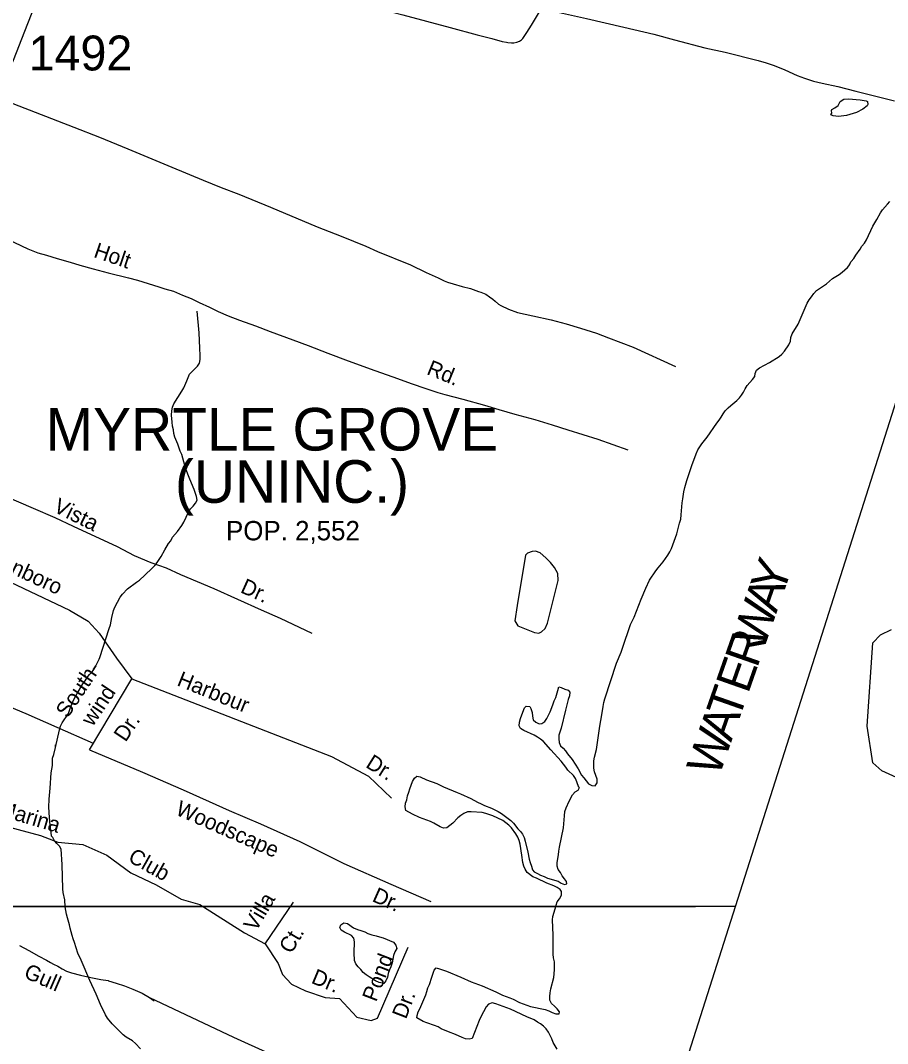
# Model space of a CAD drawing. Extents: x 1945482 to 2853149, y 66427 to 1015778.
# Drawn here: x 2340871 to 2344544, y 141306 to 145638 of the extents above; entities that cross this region are included whole.
import ezdxf

# ---------------------------------------------------------------- set-up
doc = ezdxf.new("R2010")
doc.units = 0
for name, color, linetype in [('Old_Level_10', 7, 'Continuous'), ('Old_Level_21', 7, 'Continuous'), ('Old_Level_32', 7, 'Continuous'), ('Old_Level_35', 7, 'Continuous'), ('Old_Level_59', 7, 'Continuous'), ('Old_Level_60', 7, 'Continuous'), ('Old_Level_61', 7, 'Continuous'), ('Old_Level_63', 7, 'Continuous'), ('Old_Level_8', 7, 'Continuous'), ('Old_Level_9', 7, 'Continuous')]:
    doc.layers.add(name, color=color, linetype=linetype)

msp = doc.modelspace()

# ---------------------------------------------------------------- linework, layer by layer
at = {"layer": 'Old_Level_32'}
for points in [[(2340959.7, 145775.5), (2340888.2, 145590.5), (2340840.4, 145468.4), (2340780.6, 145336.7), (2340735, 145217.9)], [(2339854.6, 143107.4), (2340159.6, 142995.2), (2340602.3, 142825.2), (2340894.3, 142703.7), (2341024.8, 142645.3), (2341178.7, 142577.1)]]:
    msp.add_lwpolyline(points, dxfattribs=at)
at = {"layer": 'Old_Level_35'}
for points in [[(2341068.2, 146020.6), (2341356.7, 145953.9), (2341583, 145893.3), (2341825.7, 145830.7), (2342076.1, 145766.1), (2342272.6, 145717.4), (2342490.8, 145660.7), (2342691.5, 145607.9), (2342806.3, 145576.7), (2342867.6, 145561), (2342911.4, 145548.7), (2342929.6, 145545.4), (2342935.6, 145543.7), (2342951.7, 145542.4), (2342961.5, 145542.8), (2342973.6, 145545.2), (2342985.6, 145549.6), (2342993.9, 145555.5), (2342999.8, 145561.7), (2343015.9, 145586.9), (2343035.4, 145617.9), (2343053.3, 145645.8), (2343078.9, 145688.2)], [(2343078.9, 145688.2), (2343269.3, 145645.2), (2343427.6, 145608.5), (2343553.8, 145579), (2343642.1, 145555.6), (2343770.1, 145522.2), (2343856.5, 145503), (2343996.7, 145467.5), (2344030.6, 145457.7), (2344063.9, 145446.2), (2344108.9, 145428.3), (2344161, 145404.8), (2344193, 145392.9), (2344231.2, 145380.9), (2344267, 145372.2), (2344333.6, 145357.7), (2344409.5, 145338.1), (2344573.9, 145297)], [(2340768.4, 145312.3), (2341097.3, 145186.1), (2341205.7, 145142.8), (2341326.1, 145093.4), (2341512.6, 145016.8), (2341645.1, 144961.3), (2341720.8, 144929.8), (2341795.5, 144902.3), (2341929.9, 144847.2), (2342128.5, 144764.1), (2342229.9, 144723.5), (2342333.6, 144681.7), (2342383, 144659.6), (2342523.5, 144602.5), (2342589.7, 144571), (2342639.9, 144547.1), (2342665.9, 144535.3), (2342679.6, 144529.3), (2342703.9, 144522), (2342742.4, 144511.7), (2342778.2, 144502), (2342811.1, 144490.5), (2342821.5, 144486.6), (2342842.1, 144478.2), (2342858, 144468), (2342872.5, 144456.8), (2342882.4, 144448.7), (2342896.6, 144436.7), (2342906.7, 144430.6), (2342938.5, 144415.1), (2342976.8, 144401.2), (2343041, 144387.3), (2343119.2, 144369.7), (2343183.2, 144352.6), (2343243.3, 144334.6), (2343311.5, 144313), (2343361.5, 144293.3), (2343466.1, 144253.8), (2343646.5, 144173)], [(2340816, 144712.2), (2340902.4, 144670.7), (2340944.4, 144653), (2340980.6, 144643.3), (2341026.7, 144629.3), (2341080.9, 144613.7), (2341123, 144602), (2341178.8, 144585.8), (2341243.1, 144569), (2341329.3, 144547.4), (2341366.8, 144537.4), (2341411.6, 144523.8), (2341457.5, 144510.2), (2341482.1, 144501.9), (2341518.6, 144491.2), (2341557.3, 144474.7), (2341594, 144460.4), (2341628.2, 144443.1), (2341672.3, 144423.5), (2341708.4, 144405.5), (2341750.9, 144386.5), (2341798.5, 144368.1), (2341866.7, 144344.5), (2341929.1, 144320.7), (2342025.3, 144285.5), (2342089.3, 144261.7), (2342173.6, 144228.3), (2342259.9, 144196.6), (2342372.1, 144155.4), (2342448.7, 144128.2), (2342530.6, 144098.3), (2342583.5, 144080.1), (2342638.7, 144062.9), (2342668.9, 144053.3), (2342744.5, 144034.6), (2342837.4, 144008.1), (2342897.5, 143990.4), (2342965.3, 143970.8), (2343049.6, 143947.5), (2343123.9, 143925.8), (2343189.8, 143904.2), (2343316.4, 143864.9), (2343444.5, 143819.7)], [(2340218.2, 143900.8), (2340746.4, 143649), (2340925.1, 143572), (2341017.2, 143532.6), (2341093.8, 143496.9), (2341280.4, 143410.1), (2341352.4, 143372.6), (2341422.8, 143342.9), (2341488.8, 143319.2), (2341548.9, 143291.7), (2341689.5, 143232.3), (2341890, 143141.5), (2341970.5, 143106.2), (2342104.9, 143043)], [(2340061.6, 143604.2), (2340205.2, 143525), (2340297.6, 143511.1), (2341079.1, 143140.9), (2341157.7, 143094.7), (2341203.9, 143043.8), (2341277.9, 142937.4), (2341342.6, 142849.4)], [(2341163.5, 142549.6), (2341342.6, 142849.4), (2342188.8, 142520.9), (2342346, 142437.6), (2342443.1, 142345.1)], [(2341163.5, 142549.6), (2341388.4, 142454.8), (2341560.7, 142379.9), (2341671, 142330.4), (2341755.5, 142293), (2341887.7, 142235.9), (2342054.2, 142160.8), (2342241, 142067.7), (2342439.4, 141981), (2342610, 141907.7)], [(2340765.6, 142236.8), (2340955.2, 142185.9), (2341029.1, 142158.1), (2341135.5, 142148.9), (2341237.2, 142102.6), (2341338.9, 142028.6), (2341445.3, 141977.7), (2341551.6, 141917.5), (2341630.2, 141894.4), (2341819.8, 141774.1), (2341907.7, 141727.8), (2341963.2, 141644.5), (2341981.7, 141598.3), (2342018.7, 141556.6), (2342078.8, 141528.9), (2342162, 141501.1), (2342222.1, 141496.5), (2342296.1, 141417.8), (2342356.2, 141403.9), (2342383.9, 141413.2), (2342513.4, 141713.9)], [(2341907.7, 141727.8), (2342027.9, 141903.7)], [(2340866.3, 141721.3), (2340906.6, 141699.6), (2340948.9, 141676), (2340981.1, 141658.2), (2340998.9, 141648.4), (2341010.9, 141642.3), (2341029.4, 141632.9), (2341047.9, 141621.4), (2341066.3, 141612.3), (2341086.6, 141604.9), (2341125.4, 141595), (2341169.4, 141585.2), (2341211.4, 141577.4), (2341242.1, 141572)], [(2341242.1, 141572), (2341243.5, 141571.7), (2341275.7, 141561.9), (2341311, 141549.8), (2341347.3, 141535.5), (2341386, 141518.6), (2341417.9, 141500.5), (2341437.9, 141486.3)], [(2341417.9, 141500.5), (2341773.6, 141332.7), (2341926.2, 141263.3), (2342014, 141240.1), (2342143.5, 141147.6), (2342185.1, 141105.9), (2342273, 141013.4)]]:
    msp.add_lwpolyline(points, dxfattribs=at)
at = {"layer": 'Old_Level_59'}
msp.add_line((2341207.5, 142939.9), (2341247, 143063.7), dxfattribs=at)
for points in [[(2341429, 143319.1), (2341440.2, 143330.2), (2341449.5, 143342.1), (2341466.7, 143368), (2341482.5, 143396.2), (2341498.5, 143422.3), (2341507.7, 143434.5), (2341515.5, 143449.2), (2341536.5, 143473.7), (2341555, 143499.4), (2341562.5, 143513.6), (2341582.2, 143555.8), (2341591, 143569.2), (2341602.2, 143580.6), (2341613, 143593), (2341619, 143607.1), (2341617, 143622.4), (2341607, 143651.7), (2341588, 143695.5), (2341583.5, 143709.9), (2341572, 143738.9), (2341562.5, 143769.4), (2341554.7, 143800.1), (2341548.2, 143814.3), (2341538.2, 143843.4), (2341525.5, 143872.7), (2341521, 143888.2), (2341519.5, 143903.8), (2341515.5, 143919.4), (2341513, 143936), (2341511.2, 143967), (2341512.5, 143984.3), (2341515.7, 143999.5), (2341521.2, 144013.7), (2341537, 144040.9), (2341555, 144067.8), (2341563, 144082.3), (2341576.2, 144111.2), (2341587.5, 144139.2), (2341598, 144150.6), (2341621, 144173.2), (2341629.2, 144186.5), (2341632, 144202.3), (2341632.5, 144218.4), (2341631.5, 144250.1), (2341627.5, 144314.5), (2341619.7, 144406.4)], [(2341247, 143063.7), (2341252, 143078.7), (2341258, 143108.9), (2341265.5, 143139.4), (2341271.2, 143153.8), (2341293.5, 143195.6), (2341303.5, 143208.1), (2341324.5, 143231.5), (2341362.7, 143258.6), (2341375, 143268.3), (2341397.2, 143289.2), (2341429, 143319.1)], [(2341019, 142558.5), (2341036, 142633.7), (2341040.2, 142648.8), (2341047.7, 142663.4), (2341074, 142702.8), (2341084.5, 142733.3), (2341097, 142762.7), (2341111, 142788.2), (2341120, 142801.7), (2341135, 142828.5), (2341144.7, 142841.6), (2341153.5, 142855.3), (2341163.5, 142868), (2341174.2, 142879.2), (2341183.5, 142891.2), (2341204.5, 142932.6), (2341207.5, 142939.9)], [(2341044, 142128.6), (2341036.2, 142141.6), (2341025, 142152.1), (2341015.5, 142164.3), (2341008.2, 142177.8), (2341002.5, 142183.4), (2341001.5, 142199.2), (2340996.7, 142230.3), (2340993.5, 142262.7), (2340991.5, 142306.8), (2340992.2, 142341.1), (2340996.5, 142387.4), (2341000.7, 142451.4), (2341006, 142483.3), (2341006.7, 142514), (2341011.7, 142529), (2341019, 142558.5), (2341019, 142570.9)], [(2341164.5, 141572.1), (2341127.7, 141659), (2341113.7, 141688.2), (2341100.5, 141733.6), (2341094.5, 141748.8), (2341089.7, 141763.6), (2341081.7, 141793.9), (2341079.2, 141809), (2341069.7, 141838), (2341065.7, 141853.3), (2341060.5, 141884), (2341058.5, 141914.7), (2341052.5, 141945.6), (2341051, 141960.9), (2341047.2, 142063.8), (2341044, 142128.6)], [(2341379.5, 141282.7), (2341357.7, 141306.3), (2341345.2, 141316.7), (2341319.2, 141333.4), (2341306.2, 141342.8), (2341260, 141389.4), (2341239.2, 141413.8), (2341230.7, 141427.6), (2341209.7, 141471.5), (2341191, 141515.3), (2341164.5, 141572.1)]]:
    msp.add_lwpolyline(points, dxfattribs=at)
at = {"layer": 'Old_Level_60'}
for points in [[(2344336.5, 145231.4), (2344314.5, 145233.6), (2344303.5, 145238), (2344308.2, 145245.5), (2344306.5, 145256.1), (2344308.2, 145260.8), (2344321.2, 145267.3), (2344335, 145278.1), (2344343.5, 145293.9), (2344358.5, 145303.9), (2344379, 145306.3), (2344429, 145301.4), (2344454.2, 145297.3), (2344459.2, 145294.3), (2344461.2, 145282.1), (2344458.7, 145276.3), (2344440.2, 145261.4), (2344412.7, 145247.9), (2344371, 145234.8), (2344336.5, 145231.4)], [(2343563, 143307.3), (2343572.5, 143319.8), (2343594, 143345.2), (2343613, 143374.2), (2343622.5, 143387.3), (2343629.5, 143401.5), (2343651.5, 143464.1), (2343663, 143509.7), (2343668, 143526.6), (2343670.7, 143544.1), (2343674.2, 143594.5), (2343676.5, 143612.2), (2343681.2, 143642.3), (2343685, 143660.1), (2343693.5, 143690.3), (2343714.7, 143753), (2343733, 143802.4), (2343741, 143819.2), (2343757.5, 143845.3), (2343779.5, 143873), (2343820.5, 143932), (2343830.5, 143944.5), (2343839.7, 143957.7), (2343847.5, 143972.3), (2343856.2, 143984.8), (2343868.5, 143997.5), (2343880.5, 144007.8), (2343906, 144027.7), (2343916.7, 144039.4), (2343926, 144051.4), (2343934.5, 144063.9), (2343941.5, 144078.5), (2343950, 144091.9), (2343972, 144116.8), (2343982, 144130.2), (2343983.2, 144143.1), (2343989.5, 144157.3), (2344002.5, 144166.8), (2344043.7, 144189.4), (2344084.7, 144215.3), (2344097.2, 144225), (2344108, 144237.1), (2344126, 144263.8), (2344133, 144279.8), (2344134, 144295.3), (2344140, 144311.2), (2344166.2, 144352.3), (2344191.5, 144410.4), (2344203.5, 144440.6), (2344211.7, 144454.5), (2344222.5, 144467.5), (2344232, 144481.9), (2344242.7, 144494.7), (2344285.5, 144522.9), (2344311.5, 144544.5), (2344338.7, 144561.3), (2344352.5, 144571.1), (2344374.5, 144591.8), (2344384, 144604.1), (2344382.7, 144604.7), (2344390.7, 144617.5), (2344401.5, 144629.2), (2344409.7, 144643.2), (2344428, 144668.5), (2344436, 144681.9), (2344446.7, 144694.7), (2344455.2, 144709.1), (2344482, 144767.1), (2344499, 144794.2), (2344515, 144822.9), (2344523.2, 144835.5), (2344544.2, 144859.1), (2344553.5, 144871.5)], [(2343072.4, 143383.6), (2343052.7, 143390.6), (2343038.8, 143389.4), (2343019.1, 143382.4), (2343011, 143373.2), (2342975.1, 143159.9), (2342965.8, 143094.9), (2342977.4, 143074.1), (2343006.3, 143062.5), (2343048, 143046.2), (2343066.6, 143043.9), (2343078.2, 143048.6), (2343093.2, 143062.5), (2343103.6, 143085.7)], [(2343103.6, 143085.7), (2343148.8, 143266.5), (2343147.7, 143295.5), (2343133.8, 143321), (2343116.4, 143341.9), (2343096.7, 143361.6), (2343072.4, 143383.6)], [(2343092.7, 142669.5), (2343101.5, 142682.4), (2343115.2, 142710.7), (2343127, 142740.1), (2343132.5, 142756.2), (2343139.2, 142771.1), (2343147, 142801.2), (2343151.7, 142815.5), (2343162, 142812.6), (2343176.5, 142806.3), (2343191.7, 142801.6), (2343197.7, 142792.8), (2343197.2, 142777.3), (2343192, 142763.1), (2343179.5, 142716.7), (2343161.5, 142641.1), (2343151.5, 142611.7), (2343151.2, 142596.1), (2343153, 142580.9), (2343158.7, 142566.9), (2343169.5, 142556.5), (2343179.5, 142545.3), (2343188.5, 142533), (2343208.5, 142508.3), (2343233, 142468.9), (2343247.7, 142442.1), (2343258.2, 142430.8), (2343267.2, 142417.8), (2343278, 142405.6), (2343291.7, 142397.6), (2343306.2, 142396.6), (2343313.7, 142409), (2343313.5, 142425.5), (2343303, 142456.3), (2343300.7, 142471.5), (2343299.7, 142487.1), (2343300, 142503.1), (2343302.5, 142518.5), (2343311, 142551.2), (2343326, 142649.4), (2343334.2, 142697.5), (2343339, 142732.5), (2343342.2, 142749.5), (2343346.5, 142765.6), (2343396, 142916.4), (2343416, 142963.2), (2343432.7, 143014.2), (2343444.7, 143046.5), (2343456, 143080.1), (2343470.7, 143110.8), (2343500, 143187.3), (2343520.2, 143234.2), (2343536, 143268), (2343563, 143307.3)], [(2342648.5, 142223), (2342621.7, 142238.5), (2342608, 142245.2), (2342561.5, 142262.5), (2342531.7, 142276.4), (2342503.7, 142292.7), (2342501, 142307.6), (2342502.5, 142322.8), (2342507.2, 142338), (2342510.2, 142354), (2342516, 142369.8), (2342520, 142384.2), (2342532.2, 142414.9), (2342540, 142429.1), (2342549.7, 142438.1), (2342564, 142435.6), (2342591.7, 142422.7), (2342635, 142406.8), (2342663.5, 142393.3), (2342721, 142368.7), (2342735.7, 142363.3), (2342778.7, 142343.7), (2342807.7, 142327.6), (2342822.2, 142320.4), (2342836.5, 142314), (2342866.7, 142302.3), (2342895.2, 142288.4), (2342909.2, 142279.8), (2342948.2, 142250.3), (2342959.2, 142239.5), (2342978, 142215), (2342988.7, 142204.2), (2342998, 142192.3), (2343005.2, 142177.5), (2343009.7, 142162.3), (2343020.7, 142116.3), (2343026, 142086.3), (2343030, 142071.7), (2343036.2, 142056.7), (2343040.5, 142041.8), (2343047.5, 142033.3), (2343060.7, 142025), (2343074.5, 142018.4), (2343089.5, 142013.4), (2343103.7, 142006.5), (2343148.5, 141992.7), (2343162, 141985.4), (2343176, 141979), (2343186, 141982.1), (2343184.5, 141991.5), (2343175.7, 142003.6), (2343165.7, 142015.2), (2343159.2, 142030), (2343149.2, 142042.3), (2343144, 142056.2), (2343144, 142072.3), (2343150.2, 142104.1), (2343152, 142120.1), (2343155, 142136.9), (2343171, 142219.3), (2343173.2, 142236), (2343175.5, 142270.3), (2343177.5, 142287.5), (2343182.7, 142303.4), (2343195, 142331.7), (2343209, 142359.4), (2343221, 142371.3), (2343234.2, 142379.1), (2343239.7, 142390.2), (2343236.7, 142390.2), (2343228, 142413.7), (2343221.7, 142427.8), (2343213.7, 142441), (2343190.2, 142462.6), (2343182, 142476.4), (2343161.5, 142501.4), (2343117.5, 142549), (2343087, 142584.3), (2343074, 142594.8), (2343060.7, 142603.4), (2343047.7, 142610.7), (2343003.7, 142630.8), (2342989.5, 142639.5), (2342983.5, 142651.1), (2342985.2, 142666.9), (2342989.2, 142682), (2342995.7, 142697), (2343006.2, 142727.3), (2343014, 142733.5), (2343029.5, 142732.5), (2343033.7, 142723.8), (2343038.2, 142707.6), (2343040, 142691.8), (2343043.2, 142676.6), (2343055, 142666.9), (2343068.2, 142659.8), (2343080.2, 142660.1), (2343092.7, 142669.5)], [(2342844, 141460.5), (2342821, 141418.6), (2342814.2, 141403.8), (2342784.5, 141327.1), (2342772.5, 141323.6), (2342756.7, 141325.8), (2342742.2, 141330.9), (2342713.5, 141343.9), (2342685, 141354.7), (2342653.5, 141368.5), (2342640.5, 141375.8), (2342624.5, 141382.7), (2342592.5, 141393), (2342577.5, 141399.3), (2342549.7, 141414.9), (2342551, 141425.1), (2342555.7, 141439.6), (2342563.5, 141453.2), (2342588, 141511.3), (2342592, 141526.5), (2342597.2, 141541.2), (2342603.7, 141555.4), (2342613.2, 141586.1), (2342624, 141616.6), (2342631.5, 141626.1), (2342646.5, 141622.2), (2342675.5, 141611.9), (2342736, 141586.9), (2342780.2, 141567.5), (2342826.5, 141550.7), (2342885.5, 141524.6), (2342913.5, 141510.6), (2342943.5, 141498.7), (2342958.5, 141493.9), (2342985.5, 141479.6), (2343016.2, 141468.1), (2343031.5, 141463.2), (2343094, 141449.5), (2343109.5, 141444), (2343123.5, 141437.4), (2343138.5, 141432), (2343152.5, 141431.7), (2343154.7, 141439.8), (2343145, 141452.9), (2343133.5, 141464.5), (2343121.2, 141475.2), (2343114, 141489.1), (2343114, 141505.1), (2343115.5, 141520.6), (2343118.2, 141537.1), (2343131.2, 141586), (2343133.7, 141618.4), (2343134, 141636), (2343133.2, 141652.2), (2343128.7, 141669), (2343127.7, 141684.4), (2343128, 141716.1), (2343127.2, 141732.8), (2343128, 141764.4), (2343125.2, 141828.9), (2343126.7, 141844), (2343136.7, 141875.7), (2343140, 141892), (2343144.5, 141906.4), (2343155, 141918.7), (2343162.5, 141933.4), (2343162.5, 141949.3), (2343157.7, 141958.1), (2343144, 141966.5), (2343130.5, 141972.9), (2343101, 141984.6), (2343057, 142005.8), (2343041.7, 142011.5), (2343017, 142030.3), (2343009.2, 142043.4), (2343003.5, 142057.4), (2342999.2, 142072.3), (2342995.5, 142103.2), (2342988, 142149.7), (2342983.5, 142165.5), (2342977.5, 142180), (2342969.2, 142194), (2342951.7, 142219.3), (2342940, 142231), (2342915, 142250.1), (2342871.7, 142270.4), (2342842.5, 142280.4), (2342826.7, 142283.3), (2342780.2, 142287), (2342764.2, 142286.8), (2342749.7, 142280), (2342736.7, 142271.7), (2342724.5, 142261.4), (2342702, 142238.7), (2342677.5, 142218.9), (2342663.5, 142217.9), (2342648.5, 142223)], [(2342410, 141559.8), (2342391.2, 141563.5), (2342375.5, 141570.7), (2342348.5, 141588.5), (2342335.2, 141596.1), (2342323, 141606.7), (2342312.5, 141619.1), (2342301.2, 141630.8), (2342291.5, 141643), (2342286, 141657.6), (2342284, 141689.5), (2342284, 141705.4), (2342286, 141721.2), (2342286.7, 141736.9), (2342283.2, 141751.5), (2342272.7, 141763.3), (2342243.2, 141777.2), (2342229.5, 141785.9), (2342223.5, 141797.2), (2342227.7, 141808.1), (2342240.5, 141816.2), (2342256.2, 141813.7), (2342282.5, 141795.6), (2342298.5, 141788.7), (2342313.5, 141784.4), (2342329.2, 141778.6), (2342343.2, 141771.1), (2342360, 141765.3), (2342377.5, 141761.8), (2342392, 141757.9), (2342407.5, 141752.7), (2342452, 141735), (2342460.5, 141722.8), (2342465.5, 141708.6), (2342457, 141694), (2342451.5, 141679), (2342445.2, 141647.2), (2342440, 141631), (2342434, 141617.2), (2342428.7, 141602.2), (2342425.2, 141586.6), (2342419.2, 141571.7), (2342410, 141559.8)], [(2343144.7, 141281.7), (2343127.7, 141310.1), (2343121.5, 141325), (2343107.5, 141353.6), (2343097.7, 141367.4), (2343087, 141379.2), (2343074.5, 141389.5), (2343061, 141396.7), (2343047.7, 141405.9), (2343016.5, 141418.6), (2342946.5, 141451), (2342885.2, 141474.5), (2342869.7, 141477.5), (2342854.2, 141472), (2342844, 141460.5)]]:
    msp.add_lwpolyline(points, dxfattribs=at)
at = {"layer": 'Old_Level_61'}
msp.add_lwpolyline([(2344597.2, 142424.6), (2344519.7, 142461), (2344482, 142494.1), (2344458.5, 142648.9), (2344482, 143002.7), (2344514.7, 143036.4), (2344561, 143059.2)], dxfattribs=at)
at = {"layer": 'Old_Level_63'}
for p, q in [((2343900.4, 141886.2), (2346064.1, 148689.8)), ((2341395.3, 134004.6), (2343900.4, 141886.2))]:
    msp.add_line(p, q, dxfattribs=at)
for points in [[(2343900.4, 141886.2), (2325416.4, 141886.2), (2325416.4, 148689.8), (2346064.1, 148689.8)], [(2341393.8, 134004.6), (2335243.2, 134004.6), (2335243.2, 141886.2), (2343730.6, 141886.2)]]:
    msp.add_lwpolyline(points, dxfattribs=at)

# ---------------------------------------------------------------- texts
at = {"layer": 'Old_Level_10'}
for s, rotation, p in [('Holt', 341.1175, (2341177.2, 144636.6)), ('Rd.', 337.8159, (2342587.8, 144141.1)), ('Vista', 333.6001, (2341006.2, 143559.8)), ('Masonboro', 334.9906, (2340631.1, 143389.6)), ('Dr.', 335.6221, (2341798.7, 143217.6)), ('South-', 56.2026, (2341070.3, 142680.1)), ('Harbour', 338.0143, (2341530, 142823.1)), ('wind ', 56.2026, (2341177, 142644.9)), ('Dr.', 56.2026, (2341316.1, 142579.2)), ('Dr.', 328.0431, (2342329.5, 142478.2)), ('Marina', 343.333, (2340771.4, 142273.9)), ('Woodscape', 336.3706, (2341523.7, 142276.6)), ('Club', 330.5718, (2341322.5, 142079.6)), ('Dr.', 335.9558, (2342357, 141909.8)), ('Villa ', 59.3895, (2341868.4, 141776.3)), ('Ct.', 59.3895, (2342018.6, 141682.2)), ('Pond ', 68.9189, (2342377.7, 141478.9)), ('Gull', 336.4911, (2340881.1, 141586.5)), ('Dr.', 337.4502, (2342099, 141563.5)), ('Dr.', 68.9189, (2342504.1, 141406))]:
    msp.add_text(s, height=65.62, rotation=rotation, dxfattribs=at).set_placement(p)
at = {"layer": 'Old_Level_21'}
for s, p in [('Y', (2344099.8, 143201.2)), ('A', (2344072.5, 143123.4)), ('W', (2344020.5, 142975.1)), ('R', (2343991.4, 142892.1)), ('E', (2343953.2, 142783.1)), ('T', (2343913.9, 142671)), ('A', (2343881.5, 142578.6)), ('W', (2343829.5, 142430.3))]:
    msp.add_text(s, height=147.6, rotation=70.681, dxfattribs=at).set_placement(p)
at = {"layer": 'Old_Level_8'}
msp.add_text('1492', height=147.64, dxfattribs=at).set_placement((2340905.6, 145425.9))
at = {"layer": 'Old_Level_9'}
for s, height, p in [('MYRTLE GROVE', 180.446, (2340977.7, 143816.4)), ('(UNINC.)', 180.45, (2341525.5, 143595.2)), ('POP. 2,552', 82.02, (2341741.7, 143436.3))]:
    msp.add_text(s, height=height, dxfattribs=at).set_placement(p)

doc.saveas('drawing.dxf')
